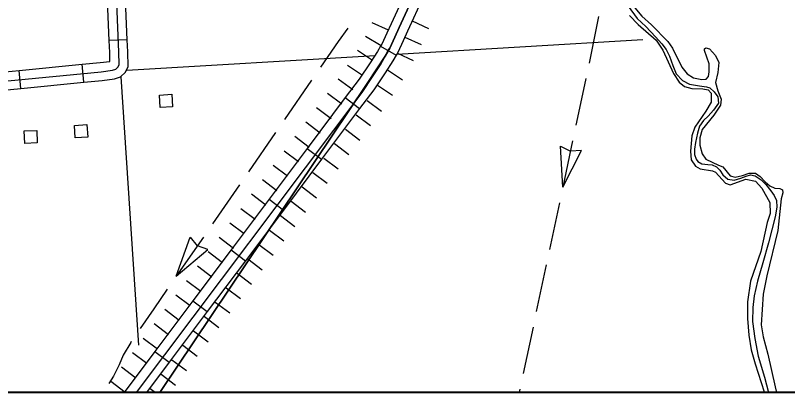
# Model space of a CAD drawing. Extents: x -0.3 to 2.65, y 0 to 1.9.
# Drawn here: x 0.9445 to 1.0214, y 0.1443 to 0.1818 of the extents above; entities that cross this region are included whole.
import ezdxf

# ---------------------------------------------------------------- set-up
doc = ezdxf.new("R2010")
doc.units = 0
for name, color, linetype in [('DSN_DRFT_DNC', 7, 'Continuous'), ('Level 12', 7, 'Continuous'), ('Level 15', 7, 'Continuous'), ('Level 19', 7, 'Continuous'), ('Level 20', 7, 'Continuous'), ('Level 33', 7, 'Continuous'), ('Level 36', 7, 'Continuous'), ('Level 37', 7, 'Continuous'), ('Level 6', 7, 'Continuous')]:
    doc.layers.add(name, color=color, linetype=linetype)

msp = doc.modelspace()

# ---------------------------------------------------------------- linework, layer by layer
at = {"layer": 'DSN_DRFT_DNC'}
msp.add_lwpolyline([(0.38477, 0.541667), (1.031896, 0.541667), (1.031896, 0.144296), (0.38477, 0.144296)], close=True, dxfattribs=at)
at = {"layer": 'Level 12'}
for p, q in [((0.998985, 0.164696), (0.998772, 0.168798)), ((0.998772, 0.168798), (0.999746, 0.168301)), ((0.998985, 0.164696), (1.000851, 0.168355)), ((1.000851, 0.168355), (0.99976, 0.168298)), ((0.960487, 0.155851), (0.961866, 0.15972)), ((0.961866, 0.15972), (0.962575, 0.158887)), ((0.960487, 0.155851), (0.963616, 0.158512)), ((0.963616, 0.158512), (0.962587, 0.158879)), ((0.994706, 0.144613), (0.994634, 0.144274))]:
    msp.add_line(p, q, dxfattribs=at)
for points in [[(1.002562, 0.181699), (1.001606, 0.177058)], [(0.977578, 0.18052), (0.976615, 0.179211), (0.974846, 0.176649)], [(1.001288, 0.175511), (1.001258, 0.175367), (1.000301, 0.170876)], [(0.973948, 0.175349), (0.971256, 0.17145)], [(0.970359, 0.17015), (0.967667, 0.16625)], [(0.999972, 0.169331), (0.998985, 0.164696)], [(0.966769, 0.16495), (0.964077, 0.161051)], [(0.998656, 0.163152), (0.998162, 0.160834)], [(0.998162, 0.160834), (0.997668, 0.158517)], [(0.96318, 0.159751), (0.960487, 0.155851)], [(0.997339, 0.156972), (0.996352, 0.152337)], [(0.95959, 0.154552), (0.958244, 0.152602)], [(0.958244, 0.152602), (0.956898, 0.150652)], [(0.996023, 0.150793), (0.995035, 0.146158)], [(0.956, 0.149352), (0.955938, 0.149262), (0.955191, 0.148008), (0.954786, 0.14703), (0.954237, 0.145911), (0.953764, 0.145188)]]:
    msp.add_lwpolyline(points, dxfattribs=at)
at = {"layer": 'Level 15'}
for p, q in [((0.955591, 0.179386), (0.953798, 0.179314)), ((0.980835, 0.178734), (0.982386, 0.177831)), ((0.951282, 0.175148), (0.95111, 0.176935)), ((0.944994, 0.174541), (0.944821, 0.176328)), ((0.977317, 0.173618), (0.978752, 0.17254)), ((0.973523, 0.168566), (0.974958, 0.167488)), ((0.969728, 0.163514), (0.971164, 0.162436)), ((0.965934, 0.158462), (0.967369, 0.157384)), ((0.96214, 0.15341), (0.963575, 0.152332)), ((0.958345, 0.148358), (0.955278, 0.144274)), ((0.958345, 0.148358), (0.95978, 0.14728)), ((0.95978, 0.14728), (0.957522, 0.144274))]:
    msp.add_line(p, q, dxfattribs=at)
for points in [[(0.952994, 0.176198), (0.954135, 0.176338), (0.954452, 0.176453), (0.954691, 0.176672), (0.954797, 0.176907), (0.954759, 0.178156), (0.953909, 0.199316), (0.953966, 0.199969), (0.954188, 0.200668), (0.954642, 0.201513), (0.954847, 0.202103), (0.95484, 0.202415), (0.954669, 0.202682), (0.953465, 0.203597), (0.953164, 0.204036), (0.953059, 0.2048), (0.953132, 0.205394), (0.953481, 0.206991), (0.953507, 0.207774), (0.951694, 0.239369), (0.948639, 0.297983)], [(0.953798, 0.179314), (0.953544, 0.185627)], [(0.955591, 0.179386), (0.955338, 0.185699)], [(0.983451, 0.18439), (0.981875, 0.180976), (0.981452, 0.180023), (0.980963, 0.178954), (0.980835, 0.178734)], [(0.985081, 0.183638), (0.98351, 0.180235), (0.983088, 0.179285), (0.982558, 0.178127), (0.982386, 0.177831)], [(0.95111, 0.176935), (0.952894, 0.177107), (0.953873, 0.177227), (0.953846, 0.178124), (0.953798, 0.179314)], [(0.951282, 0.175148), (0.95309, 0.175323), (0.954342, 0.175476), (0.954918, 0.175685), (0.955419, 0.176145), (0.955683, 0.17673), (0.95564, 0.178187), (0.955591, 0.179386)], [(0.980835, 0.178734), (0.980539, 0.178227), (0.979786, 0.177075), (0.97869, 0.175445), (0.977317, 0.173618)], [(0.982386, 0.177831), (0.982067, 0.177284), (0.981282, 0.176083), (0.980153, 0.174405), (0.978752, 0.17254)], [(0.944821, 0.176328), (0.95111, 0.176935)], [(0.799857, 0.167517), (0.815172, 0.168255), (0.819608, 0.168407), (0.821386, 0.168542), (0.823993, 0.168316), (0.837462, 0.169162), (0.858903, 0.170046), (0.891629, 0.171899), (0.904017, 0.172555), (0.911987, 0.173193), (0.915659, 0.173565), (0.919787, 0.173631), (0.929203, 0.174054), (0.933335, 0.174301), (0.952994, 0.176198)], [(0.938532, 0.175721), (0.944821, 0.176328)], [(0.944994, 0.174541), (0.951282, 0.175148)], [(0.938705, 0.173934), (0.944994, 0.174541)], [(0.977317, 0.173618), (0.973523, 0.168566)], [(0.978752, 0.17254), (0.974958, 0.167488)], [(0.973523, 0.168566), (0.969728, 0.163514)], [(0.974958, 0.167488), (0.971164, 0.162436)], [(0.969728, 0.163514), (0.965934, 0.158462)], [(0.971164, 0.162436), (0.967369, 0.157384)], [(0.965934, 0.158462), (0.96214, 0.15341)], [(0.967369, 0.157384), (0.963575, 0.152332)], [(0.96214, 0.15341), (0.958345, 0.148358)], [(0.963575, 0.152332), (0.95978, 0.14728)]]:
    msp.add_lwpolyline(points, dxfattribs=at)
at = {"layer": 'Level 19'}
for points in [[(0.958873, 0.172637), (0.958799, 0.17388), (0.960046, 0.173954), (0.96012, 0.172711)], [(0.950408, 0.169621), (0.950334, 0.170864), (0.951581, 0.170938), (0.951655, 0.169695)], [(0.94538, 0.169063), (0.945327, 0.170307), (0.946575, 0.17036), (0.946628, 0.169115)]]:
    msp.add_lwpolyline(points, close=True, dxfattribs=at)
at = {"layer": 'Level 20'}
for points in [[(0.982459, 0.177956), (1.006972, 0.179409)], [(0.955546, 0.176362), (0.980293, 0.177828)], [(0.954945, 0.175688), (0.956709, 0.149)]]:
    msp.add_lwpolyline(points, dxfattribs=at)
at = {"layer": 'Level 33'}
msp.add_lwpolyline([(1.005494, 0.182738), (1.006405, 0.181505), (1.007256, 0.180689), (1.008214, 0.179675), (1.008841, 0.178991), (1.009283, 0.178403), (1.009621, 0.177761), (1.009939, 0.17683), (1.0103, 0.175985), (1.010926, 0.175324), (1.011618, 0.174956), (1.012598, 0.174798), (1.01331, 0.174708), (1.013651, 0.174607), (1.014058, 0.174211), (1.014435, 0.173715), (1.014497, 0.173069), (1.013999, 0.172366), (1.013459, 0.171769), (1.013006, 0.171333), (1.012619, 0.170781), (1.012397, 0.170082), (1.012224, 0.169145), (1.012119, 0.168489), (1.012125, 0.167972), (1.012284, 0.167512), (1.012454, 0.16727), (1.012851, 0.167041), (1.013454, 0.166968), (1.013864, 0.16692), (1.014306, 0.166742), (1.014625, 0.166412), (1.014928, 0.165937), (1.015422, 0.165497), (1.016074, 0.165403), (1.016721, 0.165598), (1.017247, 0.165821), (1.017707, 0.165945), (1.018168, 0.16584), (1.018755, 0.165442), (1.019202, 0.164975), (1.019717, 0.164356), (1.020033, 0.163881), (1.020278, 0.163378), (1.020316, 0.162731), (1.020134, 0.161746), (1.019495, 0.159169), (1.018906, 0.157185), (1.01839, 0.155362), (1.018044, 0.15391), (1.017909, 0.152747), (1.017895, 0.15135), (1.018127, 0.149656), (1.018471, 0.147883), (1.019085, 0.14579), (1.01949, 0.144274)], dxfattribs=at)
at = {"layer": 'Level 36'}
for points in [[(1.006009, 0.182745), (1.006871, 0.181737), (1.007821, 0.180867), (1.009451, 0.179219), (1.009933, 0.17855), (1.010836, 0.176654), (1.011379, 0.175977), (1.012023, 0.175606), (1.012837, 0.175413), (1.013266, 0.175451), (1.013514, 0.175718), (1.013582, 0.176191), (1.013571, 0.176997), (1.013122, 0.178306), (1.013124, 0.178486), (1.013225, 0.178589), (1.013591, 0.178478), (1.014218, 0.177805), (1.014522, 0.177113), (1.014449, 0.176123), (1.014208, 0.175122), (1.014448, 0.174294), (1.014784, 0.173472), (1.014712, 0.172866), (1.014051, 0.171888), (1.012891, 0.170436), (1.012628, 0.169614), (1.012635, 0.168881), (1.012876, 0.168041), (1.013231, 0.167508), (1.014512, 0.166911), (1.014929, 0.166743), (1.015652, 0.165847), (1.016163, 0.165721), (1.016897, 0.165861), (1.017555, 0.166092), (1.018177, 0.166093), (1.018663, 0.165773), (1.019138, 0.165248), (1.019629, 0.164832), (1.020109, 0.164619), (1.020614, 0.164589), (1.020886, 0.164437), (1.020914, 0.164162), (1.020734, 0.163562), (1.020405, 0.160402), (1.019305, 0.155885), (1.018958, 0.15406), (1.018742, 0.151004), (1.018944, 0.149824), (1.019417, 0.148096), (1.020135, 0.144854), (1.020277, 0.144274)], [(1.005633, 0.181808), (1.006512, 0.18091), (1.008282, 0.17933), (1.008951, 0.178347), (1.010023, 0.176017), (1.010576, 0.175159), (1.011117, 0.174722), (1.011835, 0.174536), (1.012939, 0.174505), (1.013472, 0.174392), (1.013767, 0.174073), (1.013772, 0.173171), (1.013237, 0.172285), (1.012157, 0.170693), (1.01186, 0.169833), (1.011698, 0.168308), (1.011773, 0.167446), (1.012207, 0.166786), (1.012665, 0.166536), (1.013898, 0.166345), (1.014195, 0.166194), (1.015192, 0.165122), (1.01567, 0.164946), (1.017241, 0.16552), (1.018188, 0.165312), (1.018815, 0.164615), (1.019619, 0.163183), (1.019647, 0.16209), (1.019341, 0.161181), (1.018732, 0.158294), (1.017707, 0.15537), (1.017385, 0.153305), (1.017388, 0.151633), (1.017533, 0.149981), (1.017773, 0.14854), (1.018155, 0.147143), (1.019051, 0.144333), (1.019066, 0.144274)]]:
    msp.add_lwpolyline(points, dxfattribs=at)
at = {"layer": 'Level 37'}
for p, q in [((0.97996, 0.181086), (0.9816, 0.180357)), ((0.97996, 0.181086), (0.9816, 0.180357)), ((0.983979, 0.18125), (0.985609, 0.180498)), ((0.979333, 0.179722), (0.980884, 0.178819)), ((0.98324, 0.179628), (0.98488, 0.178898)), ((0.98324, 0.179628), (0.98488, 0.178898)), ((0.978523, 0.178337), (0.980026, 0.177355)), ((0.982507, 0.17804), (0.984067, 0.177325)), ((0.977555, 0.176868), (0.979044, 0.175866)), ((0.981528, 0.176373), (0.98303, 0.175391)), ((0.976623, 0.175506), (0.978056, 0.174426)), ((0.976623, 0.175506), (0.978056, 0.174426)), ((0.980534, 0.174864), (0.982023, 0.173863)), ((0.975543, 0.174072), (0.976977, 0.172992)), ((0.97949, 0.173346), (0.980924, 0.172266)), ((0.97949, 0.173346), (0.980924, 0.172266)), ((0.974463, 0.172638), (0.975897, 0.171558)), ((0.97841, 0.171912), (0.979844, 0.170832)), ((0.973383, 0.171204), (0.974817, 0.170124)), ((0.973383, 0.171204), (0.974817, 0.170124)), ((0.97733, 0.170478), (0.978764, 0.169399)), ((0.972303, 0.16977), (0.973737, 0.168691)), ((0.976251, 0.169045), (0.977684, 0.167965)), ((0.976251, 0.169045), (0.977684, 0.167965)), ((0.971223, 0.168337), (0.972657, 0.167257)), ((0.975171, 0.167611), (0.976605, 0.166531)), ((0.970144, 0.166903), (0.971577, 0.165823)), ((0.970144, 0.166903), (0.971577, 0.165823)), ((0.974091, 0.166177), (0.975525, 0.165097)), ((0.969064, 0.165469), (0.970498, 0.164389)), ((0.973011, 0.164743), (0.974445, 0.163663)), ((0.973011, 0.164743), (0.974445, 0.163663)), ((0.967984, 0.164035), (0.969418, 0.162956)), ((0.971931, 0.163309), (0.973365, 0.16223)), ((0.966904, 0.162602), (0.968338, 0.161522)), ((0.966904, 0.162602), (0.968338, 0.161522)), ((0.970851, 0.161876), (0.972285, 0.160796)), ((0.965824, 0.161168), (0.967258, 0.160088)), ((0.969772, 0.160442), (0.971205, 0.159362)), ((0.969772, 0.160442), (0.971205, 0.159362)), ((0.964744, 0.159734), (0.966178, 0.158654)), ((0.968692, 0.159008), (0.970126, 0.157928)), ((0.963665, 0.1583), (0.965098, 0.15722)), ((0.963665, 0.1583), (0.965098, 0.15722)), ((0.967612, 0.157574), (0.969046, 0.156495)), ((0.962585, 0.156867), (0.964018, 0.155787)), ((0.961505, 0.155433), (0.962939, 0.154353)), ((0.966532, 0.156141), (0.967966, 0.155061)), ((0.966532, 0.156141), (0.967966, 0.155061)), ((0.965452, 0.154707), (0.966886, 0.153627)), ((0.960425, 0.153999), (0.961859, 0.152919)), ((0.960425, 0.153999), (0.961859, 0.152919)), ((0.964372, 0.153273), (0.965806, 0.152193)), ((0.959345, 0.152565), (0.960779, 0.151485)), ((0.963293, 0.151839), (0.964726, 0.150759)), ((0.963293, 0.151839), (0.964726, 0.150759)), ((0.958265, 0.151131), (0.959699, 0.150052)), ((0.962213, 0.150406), (0.963646, 0.149326)), ((0.957185, 0.149698), (0.958619, 0.148618)), ((0.957185, 0.149698), (0.958619, 0.148618)), ((0.961133, 0.148972), (0.962567, 0.147892)), ((0.956106, 0.148264), (0.957539, 0.147184)), ((0.960053, 0.147538), (0.961487, 0.146458)), ((0.960053, 0.147538), (0.961487, 0.146458)), ((0.955026, 0.14683), (0.95646, 0.14575)), ((0.953946, 0.145396), (0.95538, 0.144317)), ((0.953946, 0.145396), (0.95538, 0.144317)), ((0.958973, 0.146104), (0.960407, 0.145024)), ((0.957893, 0.14467), (0.95842, 0.144274))]:
    msp.add_line(p, q, dxfattribs=at)
for points in [[(1.031886, 0.288247), (1.009606, 0.241284), (0.989269, 0.194855), (0.982693, 0.180605), (0.98227, 0.179654), (0.98176, 0.178541), (0.981303, 0.177756), (0.980534, 0.176579), (0.979422, 0.174925), (0.958834, 0.144274)], [(0.958834, 0.144274), (0.979422, 0.174925), (0.980534, 0.176579), (0.981303, 0.177756), (0.98176, 0.178541), (0.98227, 0.179654), (0.982693, 0.180605), (0.989269, 0.194855), (1.009606, 0.241284), (1.031886, 0.288247)], [(0.981619, 0.178446), (0.981303, 0.177756), (0.980847, 0.176971), (0.980077, 0.175794), (0.978965, 0.17414), (0.956471, 0.144274)]]:
    msp.add_lwpolyline(points, dxfattribs=at)
at = {"layer": 'Level 6'}
msp.add_line((0.38476, 0.144274), (1.031886, 0.144274), dxfattribs=at)

doc.saveas('drawing.dxf')
